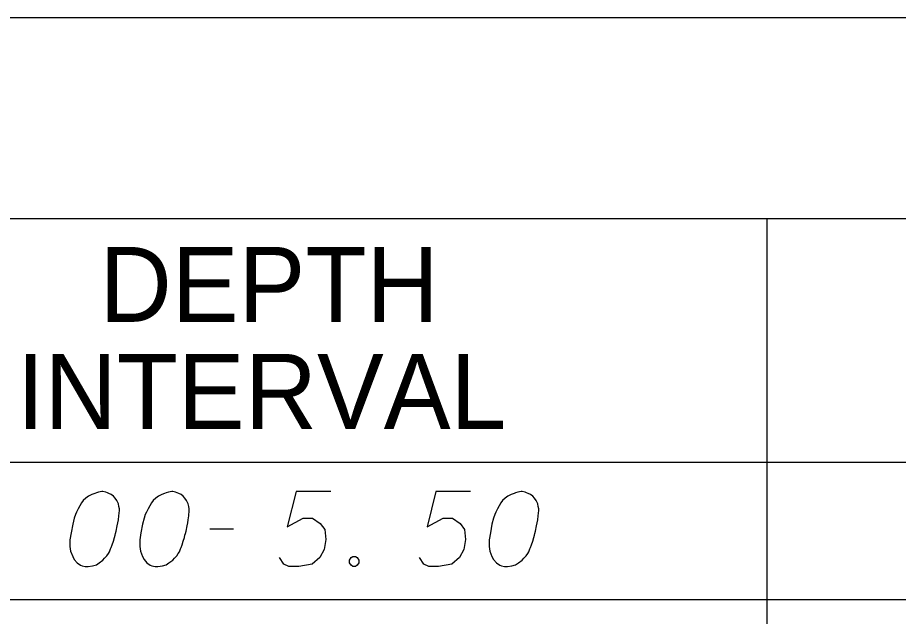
# Model space of a CAD drawing. Extents: x 2074207 to 2076812, y 516372 to 523312.
# Drawn here: x 2076397 to 2076453.5, y 518841.5 to 518879.8 of the extents above; entities that cross this region are included whole.
import ezdxf

# ---------------------------------------------------------------- set-up
doc = ezdxf.new("R2010")
doc.units = 0
for name, color, linetype in [('Prop DirtTable_ Soil Test Results - Outline (Major)', 7, 'Continuous'), ('Prop DirtTable_ Soil Test Results - Outline (Minor)', 7, 'Continuous'), ('Prop DirtTable_ Soil Test Results - Tx (Header - Small)', 7, 'Continuous'), ('Prop DirtTable_ Soil Test Results - Tx (Sample Data)', 7, 'Continuous')]:
    doc.layers.add(name, color=color, linetype=linetype)

msp = doc.modelspace()

# ---------------------------------------------------------------- linework, layer by layer
at = {"layer": 'Prop DirtTable_ Soil Test Results - Outline (Major)'}
for p, q in [((2076260.609, 518879.828), (2076811.903, 518879.828)), ((2076260.609, 518851.343), (2076811.903, 518851.343)), ((2076260.609, 518851.343), (2076811.903, 518851.343))]:
    msp.add_line(p, q, dxfattribs=at)
at = {"layer": 'Prop DirtTable_ Soil Test Results - Outline (Minor)'}
for p, q in [((2076260.609, 518866.943), (2076811.903, 518866.943)), ((2076445.062, 518866.943), (2076445.062, 518842.543)), ((2076260.609, 518842.543), (2076811.903, 518842.543)), ((2076260.609, 518842.543), (2076811.903, 518842.543)), ((2076445.063, 518842.543), (2076445.063, 518833.743))]:
    msp.add_line(p, q, dxfattribs=at)
at = {"layer": 'Prop DirtTable_ Soil Test Results - Tx (Sample Data)'}
for points in [[(2076402.512, 518849.45), (2076402.442, 518849.45), (2076402.23, 518849.412), (2076402.089, 518849.374), (2076401.983, 518849.336), (2076401.807, 518849.261), (2076401.595, 518849.147), (2076401.419, 518849.034), (2076401.242, 518848.883), (2076401.136, 518848.732), (2076401.031, 518848.543), (2076400.925, 518848.354), (2076400.819, 518848.127), (2076400.748, 518847.976), (2076400.678, 518847.749), (2076400.572, 518847.371), (2076400.466, 518846.804), (2076400.396, 518846.35), (2076400.396, 518845.935), (2076400.431, 518845.632), (2076400.572, 518845.292), (2076400.678, 518845.103), (2076400.854, 518844.876), (2076401.066, 518844.725), (2076401.172, 518844.687), (2076401.383, 518844.65), (2076401.56, 518844.65), (2076401.842, 518844.687), (2076402.089, 518844.763), (2076402.265, 518844.876), (2076402.512, 518845.065), (2076402.618, 518845.179), (2076402.759, 518845.33), (2076402.865, 518845.481), (2076402.935, 518845.595), (2076403.006, 518845.783), (2076403.041, 518845.859), (2076403.112, 518846.048), (2076403.182, 518846.275), (2076403.253, 518846.502), (2076403.288, 518846.653), (2076403.323, 518846.766), (2076403.359, 518846.917), (2076403.429, 518847.258), (2076403.465, 518847.446), (2076403.5, 518847.635), (2076403.535, 518847.9), (2076403.57, 518848.24), (2076403.57, 518848.354), (2076403.535, 518848.505), (2076403.5, 518848.656), (2076403.394, 518848.883), (2076403.288, 518849.034), (2076403.182, 518849.147), (2076403.041, 518849.261), (2076402.9, 518849.336), (2076402.794, 518849.374), (2076402.689, 518849.412), (2076402.512, 518849.45)], [(2076406.992, 518849.45), (2076406.922, 518849.45), (2076406.71, 518849.412), (2076406.569, 518849.374), (2076406.463, 518849.336), (2076406.287, 518849.261), (2076406.075, 518849.147), (2076405.899, 518849.034), (2076405.722, 518848.883), (2076405.616, 518848.732), (2076405.511, 518848.543), (2076405.405, 518848.354), (2076405.299, 518848.127), (2076405.228, 518847.976), (2076405.158, 518847.749), (2076405.052, 518847.371), (2076404.946, 518846.804), (2076404.876, 518846.35), (2076404.876, 518845.935), (2076404.911, 518845.632), (2076405.052, 518845.292), (2076405.158, 518845.103), (2076405.334, 518844.876), (2076405.546, 518844.725), (2076405.652, 518844.687), (2076405.863, 518844.65), (2076406.04, 518844.65), (2076406.322, 518844.687), (2076406.569, 518844.763), (2076406.745, 518844.876), (2076406.992, 518845.065), (2076407.098, 518845.179), (2076407.239, 518845.33), (2076407.345, 518845.481), (2076407.415, 518845.595), (2076407.486, 518845.783), (2076407.521, 518845.859), (2076407.592, 518846.048), (2076407.662, 518846.275), (2076407.733, 518846.502), (2076407.768, 518846.653), (2076407.803, 518846.766), (2076407.839, 518846.917), (2076407.909, 518847.258), (2076407.945, 518847.446), (2076407.98, 518847.635), (2076408.015, 518847.9), (2076408.05, 518848.24), (2076408.05, 518848.354), (2076408.015, 518848.505), (2076407.98, 518848.656), (2076407.874, 518848.883), (2076407.768, 518849.034), (2076407.662, 518849.147), (2076407.521, 518849.261), (2076407.38, 518849.336), (2076407.274, 518849.374), (2076407.169, 518849.412), (2076406.992, 518849.45)], [(2076417.116, 518849.45), (2076414.894, 518849.45), (2076414.329, 518847.182), (2076415.352, 518847.749), (2076415.952, 518847.749), (2076416.446, 518847.409), (2076416.728, 518847.031), (2076416.799, 518846.388), (2076416.693, 518845.746), (2076416.411, 518845.217), (2076415.917, 518844.801), (2076415.07, 518844.65), (2076414.435, 518844.65), (2076414.118, 518844.801), (2076413.836, 518845.217)], [(2076426.076, 518849.45), (2076423.854, 518849.45), (2076423.289, 518847.182), (2076424.312, 518847.749), (2076424.912, 518847.749), (2076425.406, 518847.409), (2076425.688, 518847.031), (2076425.759, 518846.388), (2076425.653, 518845.746), (2076425.371, 518845.217), (2076424.877, 518844.801), (2076424.03, 518844.65), (2076423.395, 518844.65), (2076423.078, 518844.801), (2076422.796, 518845.217)], [(2076429.392, 518849.45), (2076429.322, 518849.45), (2076429.11, 518849.412), (2076428.969, 518849.374), (2076428.863, 518849.336), (2076428.687, 518849.261), (2076428.475, 518849.147), (2076428.299, 518849.034), (2076428.122, 518848.883), (2076428.016, 518848.732), (2076427.911, 518848.543), (2076427.805, 518848.354), (2076427.699, 518848.127), (2076427.628, 518847.976), (2076427.558, 518847.749), (2076427.452, 518847.371), (2076427.346, 518846.804), (2076427.276, 518846.35), (2076427.276, 518845.935), (2076427.311, 518845.632), (2076427.452, 518845.292), (2076427.558, 518845.103), (2076427.734, 518844.876), (2076427.946, 518844.725), (2076428.052, 518844.687), (2076428.263, 518844.65), (2076428.44, 518844.65), (2076428.722, 518844.687), (2076428.969, 518844.763), (2076429.145, 518844.876), (2076429.392, 518845.065), (2076429.498, 518845.179), (2076429.639, 518845.33), (2076429.745, 518845.481), (2076429.815, 518845.595), (2076429.886, 518845.783), (2076429.921, 518845.859), (2076429.992, 518846.048), (2076430.062, 518846.275), (2076430.133, 518846.502), (2076430.168, 518846.653), (2076430.203, 518846.766), (2076430.239, 518846.917), (2076430.309, 518847.258), (2076430.345, 518847.446), (2076430.38, 518847.635), (2076430.415, 518847.9), (2076430.45, 518848.24), (2076430.45, 518848.354), (2076430.415, 518848.505), (2076430.38, 518848.656), (2076430.274, 518848.883), (2076430.168, 518849.034), (2076430.062, 518849.147), (2076429.921, 518849.261), (2076429.78, 518849.336), (2076429.674, 518849.374), (2076429.569, 518849.412), (2076429.392, 518849.45)], [(2076409.356, 518847.069), (2076410.872, 518847.069)], [(2076418.527, 518845.292), (2076418.704, 518845.292), (2076418.809, 518845.217), (2076418.915, 518845.065), (2076418.915, 518844.876), (2076418.809, 518844.725), (2076418.704, 518844.65), (2076418.527, 518844.65), (2076418.421, 518844.725), (2076418.316, 518844.876), (2076418.316, 518845.065), (2076418.421, 518845.217), (2076418.527, 518845.292)]]:
    msp.add_lwpolyline(points, dxfattribs=at)

# ---------------------------------------------------------------- texts
at = {"layer": 'Prop DirtTable_ Soil Test Results - Tx (Header - Small)'}
for s, p in [('DEPTH', (2076402.289, 518860.329)), ('INTERVAL', (2076396.977, 518853.472))]:
    msp.add_text(s, height=4.8, dxfattribs=at).set_placement(p)

doc.saveas('drawing.dxf')
